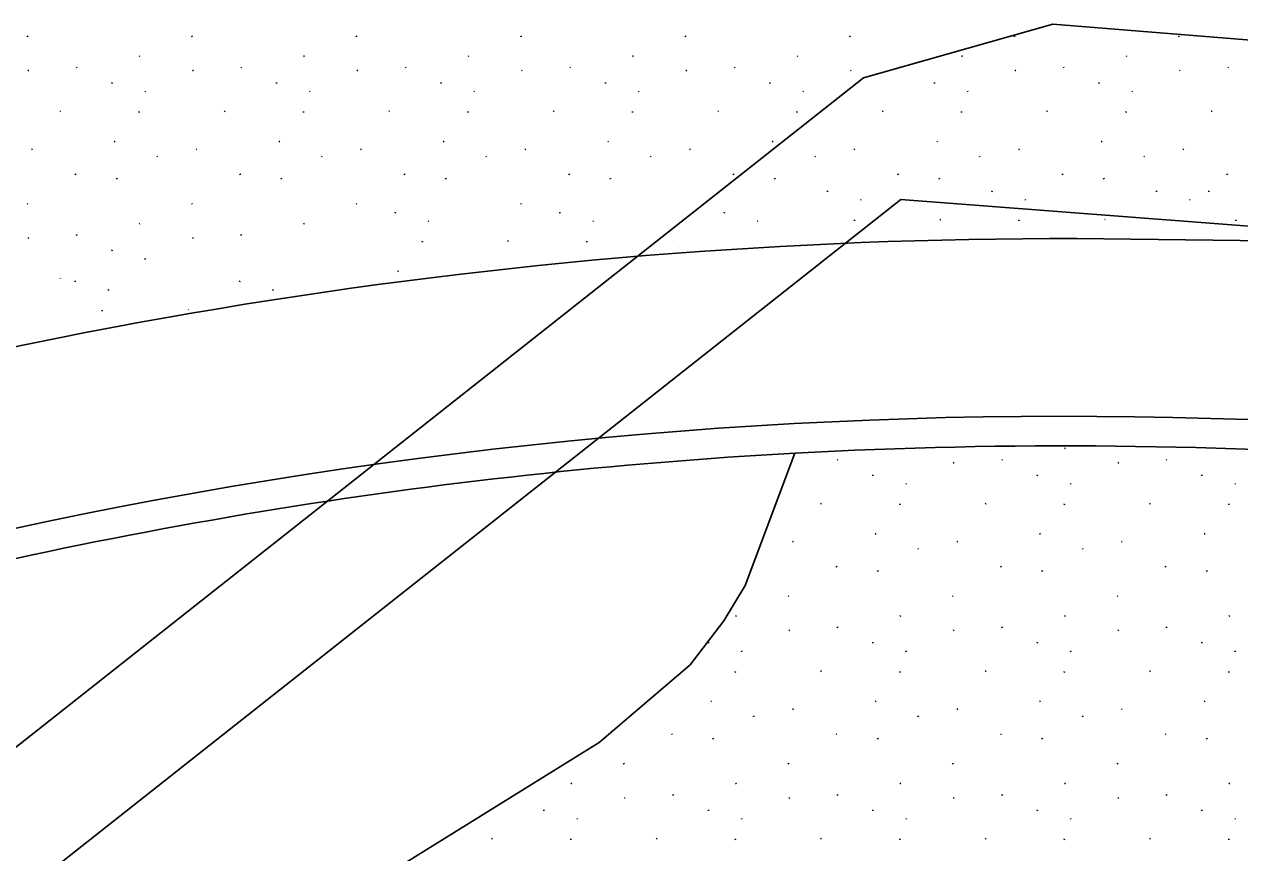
# Model space of a CAD drawing. Extents: x 419396 to 421519, y 4453567 to 4456767.
# Drawn here: x 420978.7 to 421040.3, y 4455125.7 to 4455167.6 of the extents above; entities that cross this region are included whole.
import ezdxf

# ---------------------------------------------------------------- set-up
doc = ezdxf.new("R2010")
doc.units = 0
for name, color, linetype in [('0_DÜZENLEME_1', 7, 'Continuous'), ('Level 41', 7, 'Continuous'), ('Level 62', 7, 'Continuous'), ('Level 9', 7, 'Continuous')]:
    doc.layers.add(name, color=color, linetype=linetype)

msp = doc.modelspace()

# ---------------------------------------------------------------- linework, layer by layer
at = {"layer": '0_DÜZENLEME_1'}
for points in [[(420946.112, 4455105.598), (421021.218, 4455164.918)], [(420949.831, 4455100.89), (421023.099, 4455158.758)], [(421089.46, 4455153.672), (421023.099, 4455158.758)]]:
    msp.add_lwpolyline(points, dxfattribs=at)
at = {"layer": 'Level 41'}
for p, q in [((420978.854, 4455167.04), (420978.882, 4455166.997)), ((420987.186, 4455167.04), (420987.214, 4455166.997)), ((420995.518, 4455167.04), (420995.546, 4455166.997)), ((421003.85, 4455167.04), (421003.878, 4455166.997)), ((421012.182, 4455167.04), (421012.21, 4455166.997)), ((421020.515, 4455167.04), (421020.543, 4455166.997)), ((421028.847, 4455167.04), (421028.875, 4455166.997)), ((421037.179, 4455167.04), (421037.207, 4455166.997)), ((420981.344, 4455165.461), (420981.372, 4455165.417)), ((420984.565, 4455166.027), (420984.518, 4455166.004)), ((420989.676, 4455165.461), (420989.704, 4455165.417)), ((420992.897, 4455166.027), (420992.85, 4455166.004)), ((420998.008, 4455165.461), (420998.036, 4455165.417)), ((421001.229, 4455166.027), (421001.182, 4455166.004)), ((421006.341, 4455165.461), (421006.369, 4455165.417)), ((421009.561, 4455166.027), (421009.514, 4455166.004)), ((421014.673, 4455165.461), (421014.701, 4455165.417)), ((421017.893, 4455166.027), (421017.847, 4455166.004)), ((421023.005, 4455165.461), (421023.033, 4455165.417)), ((421026.226, 4455166.027), (421026.179, 4455166.004)), ((421031.337, 4455165.461), (421031.365, 4455165.417)), ((421034.558, 4455166.027), (421034.511, 4455166.004)), ((421039.669, 4455165.461), (421039.697, 4455165.417)), ((420978.935, 4455165.298), (420978.889, 4455165.275)), ((420987.268, 4455165.298), (420987.221, 4455165.275)), ((420995.6, 4455165.298), (420995.553, 4455165.275)), ((421003.932, 4455165.298), (421003.885, 4455165.275)), ((421012.264, 4455165.298), (421012.217, 4455165.275)), ((421020.596, 4455165.298), (421020.55, 4455165.275)), ((421028.929, 4455165.298), (421028.882, 4455165.275)), ((421037.261, 4455165.298), (421037.214, 4455165.275)), ((420983.144, 4455164.632), (420983.151, 4455164.683)), ((420984.817, 4455164.246), (420984.845, 4455164.203)), ((420991.476, 4455164.632), (420991.483, 4455164.683)), ((420993.149, 4455164.246), (420993.177, 4455164.203)), ((420999.808, 4455164.632), (420999.815, 4455164.683)), ((421001.481, 4455164.246), (421001.509, 4455164.203)), ((421008.14, 4455164.632), (421008.148, 4455164.683)), ((421009.814, 4455164.246), (421009.842, 4455164.203)), ((421016.472, 4455164.632), (421016.48, 4455164.683)), ((421018.146, 4455164.246), (421018.174, 4455164.203)), ((421024.805, 4455164.632), (421024.812, 4455164.683)), ((421026.478, 4455164.246), (421026.506, 4455164.203)), ((421033.137, 4455164.632), (421033.144, 4455164.683)), ((421034.81, 4455164.246), (421034.838, 4455164.203)), ((420980.545, 4455163.233), (420980.498, 4455163.21)), ((420984.51, 4455163.159), (420984.518, 4455163.21)), ((420988.877, 4455163.233), (420988.83, 4455163.21)), ((420992.842, 4455163.159), (420992.85, 4455163.21)), ((420997.209, 4455163.233), (420997.163, 4455163.21)), ((421001.175, 4455163.159), (421001.182, 4455163.21)), ((421005.542, 4455163.233), (421005.495, 4455163.21)), ((421009.507, 4455163.159), (421009.514, 4455163.21)), ((421013.874, 4455163.233), (421013.827, 4455163.21)), ((421017.839, 4455163.159), (421017.847, 4455163.21)), ((421022.206, 4455163.233), (421022.159, 4455163.21)), ((421026.171, 4455163.159), (421026.179, 4455163.21)), ((421030.538, 4455163.233), (421030.491, 4455163.21)), ((421034.503, 4455163.159), (421034.511, 4455163.21)), ((421038.87, 4455163.233), (421038.824, 4455163.21)), ((420979.118, 4455161.304), (420979.071, 4455161.281)), ((420983.309, 4455161.699), (420983.262, 4455161.676)), ((420987.45, 4455161.304), (420987.403, 4455161.281)), ((420991.641, 4455161.699), (420991.594, 4455161.676)), ((420995.782, 4455161.304), (420995.735, 4455161.281)), ((420999.973, 4455161.699), (420999.926, 4455161.676)), ((421004.114, 4455161.304), (421004.067, 4455161.281)), ((421008.305, 4455161.699), (421008.258, 4455161.676)), ((421012.446, 4455161.304), (421012.4, 4455161.281)), ((421016.637, 4455161.699), (421016.591, 4455161.676)), ((421020.779, 4455161.304), (421020.732, 4455161.281)), ((421024.97, 4455161.699), (421024.923, 4455161.676)), ((421029.111, 4455161.304), (421029.064, 4455161.281)), ((421033.302, 4455161.699), (421033.255, 4455161.676)), ((421037.443, 4455161.304), (421037.396, 4455161.281)), ((420985.424, 4455160.951), (420985.452, 4455160.907)), ((420993.756, 4455160.951), (420993.785, 4455160.907)), ((421002.089, 4455160.951), (421002.117, 4455160.907)), ((421010.421, 4455160.951), (421010.449, 4455160.907)), ((421018.753, 4455160.951), (421018.781, 4455160.907)), ((421027.085, 4455160.951), (421027.113, 4455160.907)), ((421035.417, 4455160.951), (421035.446, 4455160.907)), ((420981.29, 4455160.047), (420981.318, 4455160.004)), ((420989.622, 4455160.047), (420989.65, 4455160.004)), ((420997.954, 4455160.047), (420997.982, 4455160.004)), ((421006.286, 4455160.047), (421006.314, 4455160.004)), ((421014.618, 4455160.047), (421014.646, 4455160.004)), ((421022.951, 4455160.047), (421022.979, 4455160.004)), ((421031.283, 4455160.047), (421031.311, 4455160.004)), ((421039.615, 4455160.047), (421039.643, 4455160.004)), ((420983.379, 4455159.827), (420983.407, 4455159.783)), ((420991.711, 4455159.827), (420991.739, 4455159.783)), ((421000.043, 4455159.827), (421000.071, 4455159.783)), ((421008.375, 4455159.827), (421008.403, 4455159.783)), ((421016.707, 4455159.827), (421016.736, 4455159.783)), ((421025.04, 4455159.827), (421025.068, 4455159.783)), ((421033.372, 4455159.827), (421033.4, 4455159.783)), ((421019.39, 4455159.142), (421019.398, 4455159.193)), ((421021.064, 4455158.756), (421021.092, 4455158.713)), ((421027.722, 4455159.142), (421027.73, 4455159.193)), ((421029.396, 4455158.756), (421029.424, 4455158.713)), ((421036.055, 4455159.142), (421036.062, 4455159.193)), ((421037.728, 4455158.756), (421037.756, 4455158.713)), ((421038.704, 4455159.142), (421038.711, 4455159.193)), ((420978.854, 4455158.551), (420978.882, 4455158.508)), ((420987.186, 4455158.551), (420987.214, 4455158.508)), ((420995.518, 4455158.551), (420995.546, 4455158.508)), ((420997.496, 4455158.059), (420997.503, 4455158.11)), ((421003.85, 4455158.551), (421003.878, 4455158.508)), ((421005.828, 4455158.059), (421005.835, 4455158.11)), ((421014.16, 4455158.059), (421014.167, 4455158.11)), ((420984.565, 4455157.538), (420984.518, 4455157.515)), ((420992.897, 4455157.538), (420992.85, 4455157.515)), ((420999.169, 4455157.673), (420999.197, 4455157.63)), ((421007.501, 4455157.673), (421007.529, 4455157.63)), ((421015.833, 4455157.673), (421015.861, 4455157.63)), ((421020.757, 4455157.669), (421020.764, 4455157.72)), ((421025.124, 4455157.743), (421025.077, 4455157.72)), ((421029.089, 4455157.669), (421029.097, 4455157.72)), ((421033.456, 4455157.743), (421033.446, 4455157.738)), ((421040.071, 4455157.669), (421040.078, 4455157.72)), ((420981.344, 4455156.972), (420981.372, 4455156.929)), ((420989.676, 4455156.972), (420989.704, 4455156.929)), ((420978.935, 4455156.809), (420978.889, 4455156.786)), ((420987.268, 4455156.809), (420987.221, 4455156.786)), ((420998.862, 4455156.586), (420998.87, 4455156.637)), ((421003.229, 4455156.66), (421003.182, 4455156.637)), ((421007.194, 4455156.586), (421007.202, 4455156.637)), ((421011.561, 4455156.66), (421011.551, 4455156.655)), ((420983.144, 4455156.143), (420983.151, 4455156.194)), ((420984.817, 4455155.757), (420984.845, 4455155.714)), ((420997.661, 4455155.126), (420997.614, 4455155.103)), ((420980.545, 4455154.744), (420980.535, 4455154.739)), ((420981.281, 4455154.572), (420981.288, 4455154.624)), ((420989.613, 4455154.572), (420989.621, 4455154.624)), ((420982.954, 4455154.187), (420982.982, 4455154.143)), ((420991.287, 4455154.187), (420991.315, 4455154.143)), ((420982.648, 4455153.099), (420982.655, 4455153.15)), ((420987.015, 4455153.173), (420987.004, 4455153.168)), ((421031.439, 4455146.15), (421031.392, 4455146.127)), ((421019.886, 4455145.584), (421019.914, 4455145.54)), ((421025.81, 4455145.421), (421025.763, 4455145.398)), ((421028.218, 4455145.584), (421028.246, 4455145.54)), ((421034.142, 4455145.421), (421034.095, 4455145.398)), ((421036.551, 4455145.584), (421036.579, 4455145.54)), ((421021.686, 4455144.755), (421021.693, 4455144.806)), ((421030.018, 4455144.755), (421030.025, 4455144.806)), ((421038.35, 4455144.755), (421038.358, 4455144.806)), ((421023.359, 4455144.369), (421023.387, 4455144.326)), ((421031.691, 4455144.369), (421031.719, 4455144.326)), ((421040.024, 4455144.369), (421040.052, 4455144.326)), ((421019.087, 4455143.356), (421019.04, 4455143.333)), ((421023.052, 4455143.282), (421023.06, 4455143.333)), ((421027.419, 4455143.356), (421027.373, 4455143.333)), ((421031.385, 4455143.282), (421031.392, 4455143.333)), ((421035.752, 4455143.356), (421035.705, 4455143.333)), ((421039.717, 4455143.282), (421039.724, 4455143.333)), ((421021.851, 4455141.822), (421021.804, 4455141.799)), ((421030.183, 4455141.822), (421030.136, 4455141.799)), ((421038.515, 4455141.822), (421038.468, 4455141.799)), ((421017.66, 4455141.427), (421017.613, 4455141.404)), ((421023.966, 4455141.074), (421023.995, 4455141.03)), ((421025.992, 4455141.427), (421025.945, 4455141.404)), ((421032.299, 4455141.074), (421032.327, 4455141.03)), ((421034.324, 4455141.427), (421034.277, 4455141.404)), ((421019.832, 4455140.17), (421019.86, 4455140.127)), ((421021.921, 4455139.95), (421021.949, 4455139.906)), ((421028.164, 4455140.17), (421028.192, 4455140.127)), ((421030.253, 4455139.95), (421030.281, 4455139.906)), ((421036.496, 4455140.17), (421036.524, 4455140.127)), ((421038.585, 4455139.95), (421038.613, 4455139.906)), ((421017.396, 4455138.674), (421017.424, 4455138.631)), ((421025.728, 4455138.674), (421025.756, 4455138.631)), ((421034.06, 4455138.674), (421034.088, 4455138.631)), ((421014.775, 4455137.661), (421014.728, 4455137.638)), ((421023.107, 4455137.661), (421023.06, 4455137.638)), ((421031.439, 4455137.661), (421031.392, 4455137.638)), ((421039.771, 4455137.661), (421039.724, 4455137.638)), ((421017.478, 4455136.932), (421017.431, 4455136.909)), ((421019.886, 4455137.095), (421019.914, 4455137.052)), ((421025.81, 4455136.932), (421025.763, 4455136.909)), ((421028.218, 4455137.095), (421028.246, 4455137.052)), ((421034.142, 4455136.932), (421034.095, 4455136.909)), ((421036.551, 4455137.095), (421036.579, 4455137.052)), ((421013.354, 4455136.266), (421013.361, 4455136.317)), ((421021.686, 4455136.266), (421021.693, 4455136.317)), ((421030.018, 4455136.266), (421030.025, 4455136.317)), ((421038.35, 4455136.266), (421038.358, 4455136.317)), ((421015.027, 4455135.88), (421015.055, 4455135.837)), ((421023.359, 4455135.88), (421023.387, 4455135.837)), ((421031.691, 4455135.88), (421031.719, 4455135.837)), ((421040.024, 4455135.88), (421040.052, 4455135.837)), ((421014.72, 4455134.793), (421014.728, 4455134.844)), ((421019.087, 4455134.867), (421019.04, 4455134.844)), ((421023.052, 4455134.793), (421023.06, 4455134.844)), ((421027.419, 4455134.867), (421027.373, 4455134.844)), ((421031.385, 4455134.793), (421031.392, 4455134.844)), ((421035.752, 4455134.867), (421035.705, 4455134.844)), ((421039.717, 4455134.793), (421039.724, 4455134.844)), ((421013.519, 4455133.333), (421013.472, 4455133.31)), ((421017.66, 4455132.938), (421017.613, 4455132.915)), ((421021.851, 4455133.333), (421021.804, 4455133.31)), ((421025.992, 4455132.938), (421025.945, 4455132.915)), ((421030.183, 4455133.333), (421030.136, 4455133.31)), ((421034.324, 4455132.938), (421034.277, 4455132.915)), ((421038.515, 4455133.333), (421038.468, 4455133.31)), ((421015.634, 4455132.585), (421015.662, 4455132.541)), ((421023.966, 4455132.585), (421023.995, 4455132.541)), ((421032.299, 4455132.585), (421032.327, 4455132.541)), ((421011.5, 4455131.682), (421011.528, 4455131.638)), ((421019.832, 4455131.682), (421019.86, 4455131.638)), ((421028.164, 4455131.682), (421028.192, 4455131.638)), ((421036.496, 4455131.682), (421036.524, 4455131.638)), ((421013.589, 4455131.461), (421013.617, 4455131.417)), ((421021.921, 4455131.461), (421021.949, 4455131.417)), ((421030.253, 4455131.461), (421030.281, 4455131.417)), ((421038.585, 4455131.461), (421038.613, 4455131.417)), ((421009.064, 4455130.186), (421009.092, 4455130.142)), ((421017.396, 4455130.186), (421017.424, 4455130.142)), ((421025.728, 4455130.186), (421025.756, 4455130.142)), ((421034.06, 4455130.186), (421034.088, 4455130.142)), ((421006.442, 4455129.172), (421006.396, 4455129.149)), ((421014.775, 4455129.172), (421014.728, 4455129.149)), ((421023.107, 4455129.172), (421023.06, 4455129.149)), ((421031.439, 4455129.172), (421031.392, 4455129.149)), ((421039.771, 4455129.172), (421039.724, 4455129.149)), ((421011.554, 4455128.606), (421011.582, 4455128.563)), ((421019.886, 4455128.606), (421019.914, 4455128.563)), ((421028.218, 4455128.606), (421028.246, 4455128.563)), ((421036.551, 4455128.606), (421036.579, 4455128.563)), ((421009.145, 4455128.443), (421009.099, 4455128.42)), ((421017.478, 4455128.443), (421017.431, 4455128.42)), ((421025.81, 4455128.443), (421025.763, 4455128.42)), ((421034.142, 4455128.443), (421034.095, 4455128.42)), ((421005.021, 4455127.777), (421005.029, 4455127.829)), ((421006.695, 4455127.392), (421006.723, 4455127.348)), ((421013.354, 4455127.777), (421013.361, 4455127.829)), ((421015.027, 4455127.392), (421015.055, 4455127.348)), ((421021.686, 4455127.777), (421021.693, 4455127.829)), ((421023.359, 4455127.392), (421023.387, 4455127.348)), ((421030.018, 4455127.777), (421030.025, 4455127.829)), ((421031.691, 4455127.392), (421031.719, 4455127.348)), ((421038.35, 4455127.777), (421038.358, 4455127.829)), ((421040.024, 4455127.392), (421040.052, 4455127.348)), ((421002.423, 4455126.378), (421002.376, 4455126.355)), ((421006.388, 4455126.304), (421006.396, 4455126.355)), ((421010.755, 4455126.378), (421010.708, 4455126.355)), ((421014.72, 4455126.304), (421014.728, 4455126.355)), ((421019.087, 4455126.378), (421019.04, 4455126.355)), ((421023.052, 4455126.304), (421023.06, 4455126.355)), ((421027.419, 4455126.378), (421027.373, 4455126.355)), ((421031.385, 4455126.304), (421031.392, 4455126.355)), ((421035.752, 4455126.378), (421035.705, 4455126.355)), ((421039.717, 4455126.304), (421039.724, 4455126.355))]:
    msp.add_line(p, q, dxfattribs=at)
at = {"layer": 'Level 62'}
for p, q in [((421034.753, 4455156.748), (421063.266, 4455156.38)), ((421015.22, 4455139.192), (421017.732, 4455145.897)), ((421014.14, 4455137.406), (421015.22, 4455139.192)), ((421015.22, 4455139.192), (421015.22, 4455139.192)), ((421012.439, 4455135.176), (421014.14, 4455137.406)), ((421014.14, 4455137.406), (421014.14, 4455137.406)), ((421007.825, 4455131.248), (421012.439, 4455135.176)), ((421012.439, 4455135.176), (421012.439, 4455135.176)), ((420996.199, 4455124.031), (421007.825, 4455131.248)), ((421007.825, 4455131.248), (421007.825, 4455131.248))]:
    msp.add_line(p, q, dxfattribs=at)
for centre, radius, start, end in [((421031.386, 4454896.27), 260.5, 89.25929, 108.48195), ((421031.386, 4454896.27), 251.5, 85.67896, 113.64441), ((421031.386, 4454896.27), 250, 93.1308, 105.59371), ((421031.386, 4454896.27), 250, 85.67896, 93.1308), ((421132.852, 4454936.74), 200, 85.67896, 123.56808), ((421132.852, 4454936.74), 198.5, 85.67896, 123.56808)]:
    msp.add_arc(centre, radius, start, end, dxfattribs=at)
at = {"layer": 'Level 9'}
for p, q in [((421030.805, 4455167.627), (421021.218, 4455164.918)), ((421309.776, 4455145.233), (421030.805, 4455167.627))]:
    msp.add_line(p, q, dxfattribs=at)

doc.saveas('drawing.dxf')
